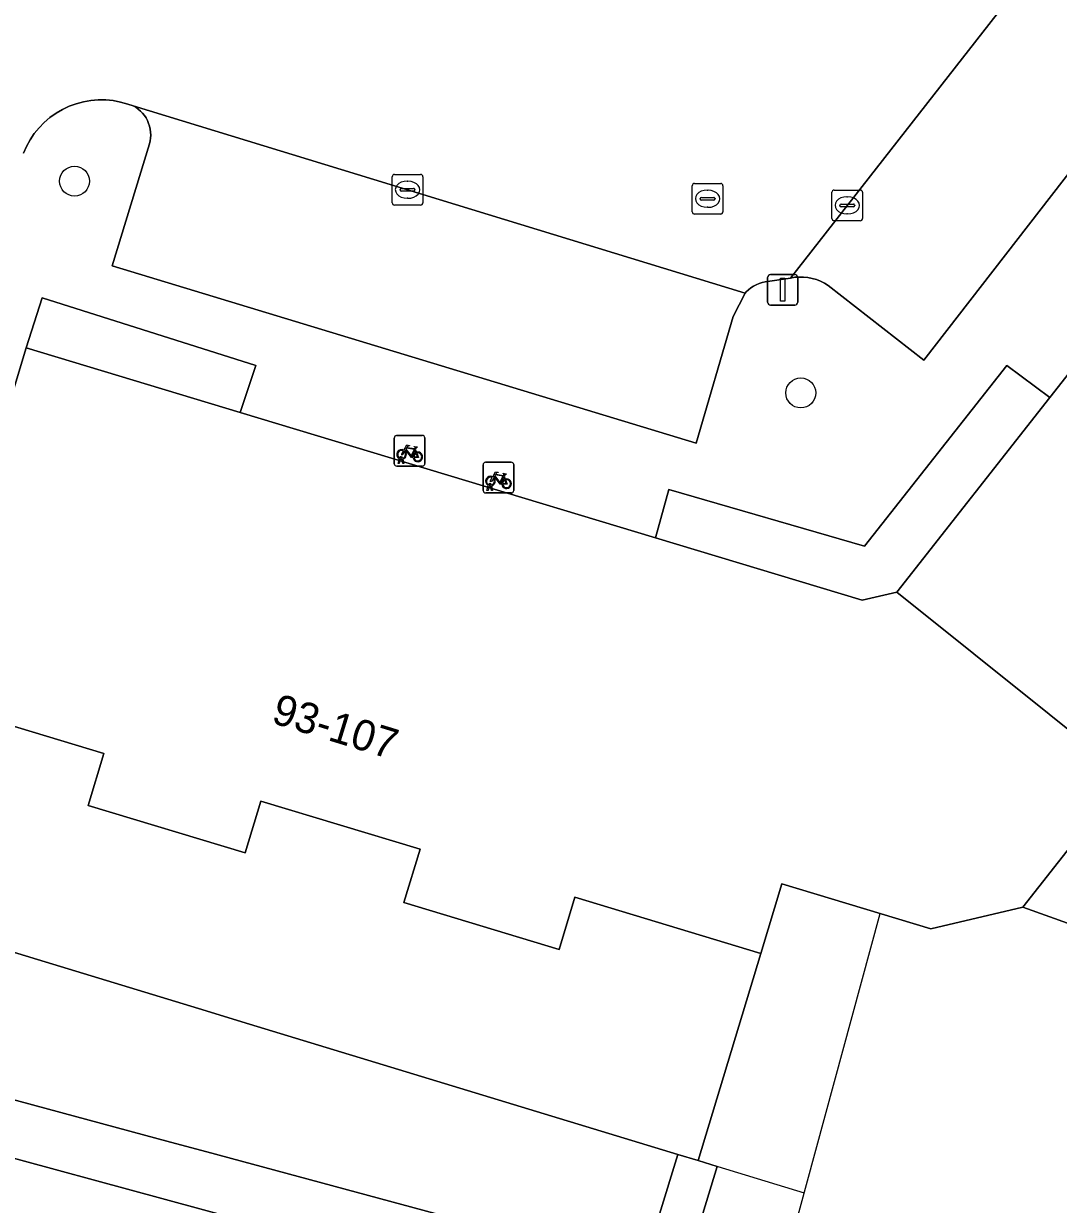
# Model space of a CAD drawing. Extents: x 160304 to 160955, y 383684 to 384161.
# Drawn here: x 160777.16 to 160810.95, y 383756.88 to 383795.43 of the extents above; entities that cross this region are included whole.
import ezdxf

# ---------------------------------------------------------------- set-up
doc = ezdxf.new("R2010")
doc.units = 0
for name, color, linetype in [('IMGEO_Boom', 7, 'Continuous'), ('IMGEO_Erf', 7, 'Continuous'), ('IMGEO_Fietsenrek', 7, 'Continuous'), ('IMGEO_Groenvoorziening', 7, 'Continuous'), ('IMGEO_Hek', 7, 'Continuous'), ('IMGEO_Kolk', 7, 'Continuous'), ('IMGEO_Lichtmast', 7, 'Continuous'), ('IMGEO_Pand', 7, 'Continuous'), ('IMGEO_Pand_nummerreeks', 7, 'Continuous'), ('IMGEO_Parkeervlak_open', 7, 'Continuous'), ('IMGEO_Rijbaan_lokaal_open', 7, 'Continuous'), ('IMGEO_Rioolput', 7, 'Continuous'), ('IMGEO_Voetpad_open', 7, 'Continuous')]:
    doc.layers.add(name, color=color, linetype=linetype)

msp = doc.modelspace()

# ---------------------------------------------------------------- linework, layer by layer
at = {"layer": 'IMGEO_Boom'}
for centre in [(160778.82, 383790.288), (160802.537, 383783.372)]:
    msp.add_circle(centre, 0.489, dxfattribs=at)
at = {"layer": 'IMGEO_Erf'}
for points in [[(160846.646, 383797.038), (160847.628, 383798.289), (160842.953, 383801.897), (160841.97, 383800.647), (160837.998, 383795.599), (160836.555, 383796.734), (160832.747, 383791.894), (160828.938, 383787.053), (160830.345, 383785.946), (160825.34, 383779.585), (160820.334, 383773.223), (160818.929, 383774.328), (160815.045, 383769.391), (160813.163, 383770.872), (160809.79, 383766.584), (160819.879, 383762.965), (160820.676, 383762.544), (160823.588, 383766.411), (160823.392, 383766.595), (160830.29, 383775.722), (160830.106, 383775.963)], [(160789.577, 383766.73), (160790.104, 383768.477), (160784.903, 383770.046), (160784.393, 383768.357), (160779.268, 383769.903), (160779.78, 383771.6), (160773.791, 383773.407), (160771.703, 383766.673), (160783.114, 383763.2), (160784.286, 383762.843), (160798.517, 383758.511), (160799.181, 383758.309), (160801.23, 383765.073), (160795.16, 383766.904), (160794.646, 383765.201)]]:
    msp.add_lwpolyline(points, close=True, dxfattribs=at)
at = {"layer": 'IMGEO_Fietsenrek'}
for p, q in [((160789.337, 383781.983), (160790.178, 383781.983)), ((160790.178, 383781.983), (160789.337, 383781.983)), ((160790.262, 383781.908), (160790.262, 383781.067)), ((160790.262, 383781.067), (160790.262, 383781.908)), ((160789.262, 383781.058), (160789.262, 383781.899)), ((160789.262, 383781.899), (160789.262, 383781.058)), ((160789.949, 383781.532), (160789.985, 383781.437)), ((160789.389, 383781.067), (160789.428, 383781.227)), ((160789.458, 383781.215), (160789.423, 383781.067)), ((160789.5, 383781.239), (160789.499, 383781.243)), ((160789.541, 383781.067), (160789.507, 383781.209)), ((160789.531, 383781.25), (160789.532, 383781.243)), ((160789.539, 383781.213), (160789.574, 383781.067)), ((160790.187, 383780.983), (160789.346, 383780.983)), ((160789.346, 383780.983), (160790.187, 383780.983)), ((160789.423, 383781.067), (160789.389, 383781.067)), ((160789.574, 383781.067), (160789.541, 383781.067)), ((160792.163, 383780.183), (160792.163, 383781.024)), ((160792.163, 383781.024), (160792.163, 383780.183)), ((160792.238, 383781.108), (160793.079, 383781.108)), ((160793.079, 383781.108), (160792.238, 383781.108)), ((160793.163, 383781.033), (160793.163, 383780.192)), ((160793.163, 383780.192), (160793.163, 383781.033)), ((160792.401, 383780.364), (160792.4, 383780.368)), ((160792.432, 383780.375), (160792.433, 383780.368)), ((160792.85, 383780.657), (160792.886, 383780.562)), ((160793.088, 383780.108), (160792.247, 383780.108)), ((160792.247, 383780.108), (160793.088, 383780.108)), ((160792.29, 383780.192), (160792.329, 383780.352)), ((160792.324, 383780.192), (160792.29, 383780.192)), ((160792.359, 383780.34), (160792.324, 383780.192)), ((160792.442, 383780.192), (160792.408, 383780.334)), ((160792.44, 383780.338), (160792.475, 383780.192)), ((160792.475, 383780.192), (160792.442, 383780.192))]:
    msp.add_line(p, q, dxfattribs=at)
for points in [[(160789.575, 383781.509), (160789.67, 383781.673), (160789.756, 383781.659), (160789.758, 383781.65), (160789.702, 383781.639), (160789.675, 383781.594), (160789.931, 383781.553)], [(160789.918, 383781.528), (160789.661, 383781.569), (160789.644, 383781.54), (160789.811, 383781.32), (160789.918, 383781.528)], [(160789.931, 383781.553), (160789.956, 383781.602), (160789.95, 383781.606), (160789.927, 383781.61), (160789.915, 383781.617), (160789.914, 383781.62), (160789.916, 383781.625), (160790.011, 383781.61), (160790.013, 383781.6), (160790.003, 383781.587), (160789.991, 383781.581), (160789.977, 383781.587), (160789.949, 383781.532)], [(160789.596, 383781.457), (160789.544, 383781.367), (160789.504, 383781.342), (160789.505, 383781.389), (160789.56, 383781.483)], [(160789.871, 383781.265), (160789.821, 383781.265), (160789.63, 383781.516), (160789.611, 383781.484)], [(160789.966, 383781.43), (160789.936, 383781.507), (160789.827, 383781.289), (160789.87, 383781.289)], [(160789.9, 383781.289), (160790.02, 383781.288), (160789.976, 383781.402)], [(160789.996, 383781.409), (160790.051, 383781.264), (160789.901, 383781.264)], [(160792.476, 383780.634), (160792.571, 383780.798), (160792.657, 383780.784), (160792.659, 383780.775), (160792.603, 383780.764), (160792.576, 383780.719), (160792.832, 383780.678)], [(160792.832, 383780.678), (160792.857, 383780.727), (160792.851, 383780.731), (160792.828, 383780.735), (160792.816, 383780.742), (160792.815, 383780.745), (160792.817, 383780.75), (160792.912, 383780.735), (160792.914, 383780.725), (160792.904, 383780.712), (160792.892, 383780.706), (160792.878, 383780.712), (160792.85, 383780.657)], [(160792.497, 383780.582), (160792.445, 383780.492), (160792.405, 383780.467), (160792.406, 383780.514), (160792.461, 383780.608)], [(160792.772, 383780.39), (160792.722, 383780.39), (160792.531, 383780.641), (160792.512, 383780.609)], [(160792.819, 383780.653), (160792.562, 383780.694), (160792.545, 383780.665), (160792.712, 383780.445), (160792.819, 383780.653)], [(160792.867, 383780.555), (160792.837, 383780.632), (160792.728, 383780.414), (160792.771, 383780.414)], [(160792.801, 383780.414), (160792.921, 383780.413), (160792.877, 383780.527)], [(160792.897, 383780.534), (160792.952, 383780.389), (160792.802, 383780.389)]]:
    msp.add_lwpolyline(points, dxfattribs=at)
for centre, radius, start, end in [((160789.34, 383781.905), 0.0779, 92.4484, 184.2845), ((160789.34, 383781.905), 0.0779, 92.4484, 184.2845), ((160790.184, 383781.905), 0.0779, 2.4484, 94.2845), ((160790.184, 383781.905), 0.0779, 2.4484, 94.2845), ((160789.502, 383781.368), 0.159, 62.6766, 242.1369), ((160789.502, 383781.368), 0.129, 63.3192, 238.903), ((160789.482, 383781.239), 0.0499, 12.8025, 158.6934), ((160789.502, 383781.368), 0.159, 253.9967, 271.7867), ((160789.482, 383781.239), 0.0174, 12.8025, 163.4502), ((160789.502, 383781.368), 0.129, 253.415, 269.0204), ((160789.502, 383781.368), 0.129, 283.6043, 43.4302), ((160789.502, 383781.368), 0.159, 283.5766, 46.6042), ((160790.029, 383781.284), 0.159, 113.3408, 178.3217), ((160790.029, 383781.284), 0.159, 187.0065, 105.7708), ((160790.029, 383781.284), 0.129, 113.923, 177.9556), ((160790.029, 383781.284), 0.129, 188.6715, 104.5883), ((160789.34, 383781.061), 0.0779, 182.4484, 274.2845), ((160789.34, 383781.061), 0.0779, 182.4484, 274.2845), ((160790.184, 383781.061), 0.0779, 272.4484, 4.2845), ((160790.184, 383781.061), 0.0779, 272.4484, 4.2845), ((160792.241, 383781.03), 0.0779, 92.4484, 184.2845), ((160792.241, 383781.03), 0.0779, 92.4484, 184.2845), ((160793.085, 383781.03), 0.0779, 2.4484, 94.2845), ((160793.085, 383781.03), 0.0779, 2.4484, 94.2845), ((160792.403, 383780.493), 0.159, 62.6766, 242.1369), ((160792.403, 383780.493), 0.129, 63.3192, 238.903), ((160792.383, 383780.364), 0.0499, 12.8025, 158.6934), ((160792.383, 383780.364), 0.0174, 12.8025, 163.4502), ((160792.403, 383780.493), 0.129, 253.415, 269.0204), ((160792.403, 383780.493), 0.129, 283.6043, 43.4302), ((160792.403, 383780.493), 0.159, 283.5766, 46.6042), ((160792.93, 383780.409), 0.159, 113.3408, 178.3217), ((160792.93, 383780.409), 0.159, 187.0065, 105.7708), ((160792.93, 383780.409), 0.129, 113.923, 177.9556), ((160792.93, 383780.409), 0.129, 188.6715, 104.5883), ((160792.241, 383780.186), 0.0779, 182.4484, 274.2845), ((160792.241, 383780.186), 0.0779, 182.4484, 274.2845), ((160792.403, 383780.493), 0.159, 253.9967, 271.7867), ((160793.085, 383780.186), 0.0779, 272.4484, 4.2845), ((160793.085, 383780.186), 0.0779, 272.4484, 4.2845)]:
    msp.add_arc(centre, radius, start, end, dxfattribs=at)
at = {"layer": 'IMGEO_Groenvoorziening'}
for points in [[(160777.762, 383786.479), (160777.24, 383784.841), (160784.234, 383782.732), (160784.736, 383784.27)], [(160810.667, 383783.221), (160809.266, 383784.269), (160804.621, 383778.37), (160798.229, 383780.221), (160797.793, 383778.642), (160804.54, 383776.607), (160805.672, 383776.872)], [(160784.286, 383762.843), (160783.114, 383763.2), (160771.703, 383766.673), (160770.275, 383762.066), (160781.957, 383758.913), (160783.139, 383758.594), (160797.372, 383754.752), (160798.517, 383758.511)]]:
    msp.add_lwpolyline(points, close=True, dxfattribs=at)
msp.add_lwpolyline([(160821.21, 383762.12), (160820.676, 383762.544), (160819.879, 383762.965), (160809.79, 383766.584), (160806.789, 383765.88), (160801.916, 383767.349), (160801.23, 383765.073), (160799.181, 383758.309), (160799.808, 383758.118), (160798.676, 383754.4), (160810.95, 383751.088)], dxfattribs=at)
at = {"layer": 'IMGEO_Hek'}
for points in [[(160802.729, 383757.531), (160805.135, 383766.379)], [(160799.181, 383758.309), (160802.653, 383757.253)], [(160801.821, 383754.192), (160802.729, 383757.531)]]:
    msp.add_lwpolyline(points, dxfattribs=at)
at = {"layer": 'IMGEO_Kolk'}
for p, q in [((160789.195, 383789.582), (160789.195, 383790.434)), ((160789.27, 383790.508), (160790.122, 383790.508)), ((160790.196, 383790.434), (160790.196, 383789.582)), ((160789.454, 383790.002), (160789.454, 383790.014)), ((160789.497, 383790.051), (160789.895, 383790.051)), ((160789.683, 383790.288), (160789.708, 383790.288)), ((160789.938, 383790.014), (160789.938, 383790.002)), ((160789.892, 383789.965), (160789.494, 383789.965)), ((160789.706, 383789.728), (160789.681, 383789.728)), ((160803.555, 383789.071), (160803.555, 383789.923)), ((160803.63, 383789.997), (160804.482, 383789.997)), ((160804.043, 383789.777), (160804.068, 383789.777)), ((160804.556, 383789.923), (160804.556, 383789.071)), ((160790.122, 383789.508), (160789.27, 383789.508)), ((160803.814, 383789.491), (160803.814, 383789.503)), ((160804.252, 383789.454), (160803.854, 383789.454)), ((160803.857, 383789.54), (160804.255, 383789.54)), ((160804.298, 383789.503), (160804.298, 383789.491)), ((160804.482, 383788.997), (160803.63, 383788.997)), ((160804.066, 383789.217), (160804.041, 383789.217))]:
    msp.add_line(p, q, dxfattribs=at)
for points in [[(160789.195, 383789.582), (160789.195, 383790.434)], [(160789.27, 383790.508), (160790.122, 383790.508)], [(160790.196, 383790.434), (160790.196, 383789.582)], [(160803.555, 383789.071), (160803.555, 383789.923)], [(160803.63, 383789.997), (160804.482, 383789.997)], [(160804.556, 383789.923), (160804.556, 383789.071)], [(160790.122, 383789.508), (160789.27, 383789.508)], [(160804.482, 383788.997), (160803.63, 383788.997)]]:
    msp.add_lwpolyline(points, dxfattribs=at)
for centre, radius, start, end in [((160789.272, 383790.432), 0.0765, 91.552, 178.448), ((160789.272, 383790.432), 0.0765, 91.552, 178.448), ((160790.12, 383790.432), 0.0765, 1.552, 88.448), ((160790.12, 383790.432), 0.0765, 1.552, 88.448), ((160789.494, 383790.011), 0.0403, 85.8775, 175.7526), ((160789.491, 383790.001), 0.0366, 178.938, 274.7102), ((160789.895, 383790.008), 0.043, 264.8664, 352.4533), ((160789.899, 383790.013), 0.0386, 1.7309, 96.639), ((160803.632, 383789.921), 0.0765, 91.552, 178.448), ((160803.632, 383789.921), 0.0765, 91.552, 178.448), ((160804.48, 383789.921), 0.0765, 1.552, 88.448), ((160804.48, 383789.921), 0.0765, 1.552, 88.448), ((160789.272, 383789.584), 0.0765, 181.552, 268.448), ((160789.272, 383789.584), 0.0765, 181.552, 268.448), ((160790.12, 383789.584), 0.0765, 271.552, 358.448), ((160790.12, 383789.584), 0.0765, 271.552, 358.448), ((160803.854, 383789.5), 0.0403, 85.8775, 175.7526), ((160803.851, 383789.49), 0.0366, 178.938, 274.7102), ((160804.255, 383789.497), 0.043, 264.8664, 352.4533), ((160804.259, 383789.502), 0.0386, 1.7309, 96.639), ((160803.632, 383789.073), 0.0765, 181.552, 268.448), ((160803.632, 383789.073), 0.0765, 181.552, 268.448), ((160804.48, 383789.073), 0.0765, 271.552, 358.448), ((160804.48, 383789.073), 0.0765, 271.552, 358.448)]:
    msp.add_arc(centre, radius, start, end, dxfattribs=at)
for centre, major_axis, ratio, start_param, end_param in [((160789.682, 383790.008), (-0.387, 0.002), 0.722429, 4.712389, 7.853982), ((160789.707, 383790.008), (-0.39, 0.002), 0.717154, 1.570796, 4.712389), ((160804.042, 383789.497), (-0.387, 0.002), 0.722429, 4.712389, 7.853982), ((160804.067, 383789.497), (-0.39, 0.002), 0.717154, 1.570796, 4.712389)]:
    msp.add_ellipse(centre, major_axis=major_axis, ratio=ratio, start_param=start_param, end_param=end_param, dxfattribs=at)
at = {"layer": 'IMGEO_Lichtmast'}
for p, q in [((160801.451, 383786.34), (160801.451, 383787.14)), ((160801.451, 383787.14), (160801.451, 383786.34)), ((160801.551, 383787.24), (160802.341, 383787.24)), ((160802.341, 383787.24), (160801.551, 383787.24)), ((160802.441, 383787.14), (160802.441, 383786.34)), ((160802.441, 383786.34), (160802.441, 383787.14)), ((160802.341, 383786.24), (160801.551, 383786.24)), ((160801.551, 383786.24), (160802.341, 383786.24))]:
    msp.add_line(p, q, dxfattribs=at)
msp.add_lwpolyline([(160801.871, 383787.115), (160802.021, 383787.115), (160802.021, 383786.365), (160801.871, 383786.365), (160801.871, 383787.115)], dxfattribs=at)
for centre, start, end in [((160801.551, 383787.14), 90, 180), ((160801.551, 383787.14), 90, 180), ((160802.341, 383787.14), 0, 90), ((160802.341, 383787.14), 360, 90), ((160801.551, 383786.34), 180, 270), ((160801.551, 383786.34), 180, 270), ((160802.341, 383786.34), 270, 0), ((160802.341, 383786.34), 270, 0)]:
    msp.add_arc(centre, 0.1, start, end, dxfattribs=at)
at = {"layer": 'IMGEO_Pand'}
for points in [[(160813.163, 383770.872), (160815.045, 383769.391), (160818.929, 383774.328), (160820.334, 383773.223), (160825.34, 383779.585), (160830.345, 383785.946), (160828.938, 383787.053), (160832.747, 383791.894), (160823.325, 383799.307), (160818.878, 383793.656), (160810.667, 383783.221), (160805.672, 383776.872)], [(160813.163, 383770.872), (160805.672, 383776.872), (160804.54, 383776.607), (160797.793, 383778.642), (160784.234, 383782.732), (160777.24, 383784.841), (160773.791, 383773.407), (160779.78, 383771.6), (160779.268, 383769.903), (160784.393, 383768.357), (160784.903, 383770.046), (160790.104, 383768.477), (160789.577, 383766.73), (160794.646, 383765.201), (160795.16, 383766.904), (160801.23, 383765.073), (160801.916, 383767.349), (160806.789, 383765.88), (160809.79, 383766.584)]]:
    msp.add_lwpolyline(points, close=True, dxfattribs=at)
at = {"layer": 'IMGEO_Parkeervlak_open'}
for points in [[(160813.631, 383801.743), (160802.2, 383787.125), (160802.342, 383787.148), (160802.484, 383787.158), (160802.627, 383787.156), (160802.77, 383787.14), (160802.91, 383787.112), (160803.047, 383787.072), (160803.18, 383787.02), (160803.308, 383786.955), (160803.43, 383786.88), (160806.551, 383784.44), (160817.153, 383798.116)], [(160787.818, 383751.564), (160788.876, 383755.105), (160768.846, 383760.554), (160767.636, 383756.353)]]:
    msp.add_lwpolyline(points, dxfattribs=at)
msp.add_lwpolyline([(160800.725, 383786.634), (160780.737, 383792.752), (160780.823, 383792.7), (160780.902, 383792.642), (160780.975, 383792.578), (160781.041, 383792.507), (160781.102, 383792.431), (160781.155, 383792.35), (160781.201, 383792.264), (160781.239, 383792.174), (160781.268, 383792.082), (160781.29, 383791.987), (160781.302, 383791.89), (160781.307, 383791.793), (160781.302, 383791.696), (160781.289, 383791.6), (160781.267, 383791.505), (160780.044, 383787.52), (160799.121, 383781.729), (160800.331, 383785.866)], close=True, dxfattribs=at)
at = {"layer": 'IMGEO_Rijbaan_lokaal_open'}
msp.add_lwpolyline([(160777.154, 383791.201), (160777.252, 383791.424), (160777.37, 383791.638), (160777.507, 383791.84), (160777.661, 383792.03), (160777.831, 383792.205), (160778.017, 383792.364), (160778.215, 383792.506), (160778.426, 383792.629), (160778.647, 383792.733), (160778.876, 383792.817), (160779.112, 383792.88), (160779.353, 383792.922), (160779.596, 383792.943), (160779.841, 383792.941), (160780.084, 383792.917), (160780.324, 383792.872), (160780.559, 383792.806), (160780.737, 383792.752), (160800.725, 383786.634), (160800.758, 383786.67), (160800.831, 383786.74), (160800.911, 383786.803), (160800.996, 383786.859), (160801.085, 383786.906), (160801.179, 383786.946), (160801.275, 383786.977), (160801.374, 383787), (160802.2, 383787.125), (160813.631, 383801.743)], dxfattribs=at)
at = {"layer": 'IMGEO_Rioolput'}
for p, q in [((160798.994, 383789.288), (160798.994, 383790.14)), ((160799.069, 383790.214), (160799.921, 383790.214)), ((160799.995, 383790.14), (160799.995, 383789.288)), ((160799.253, 383789.708), (160799.253, 383789.72)), ((160799.691, 383789.671), (160799.293, 383789.671)), ((160799.296, 383789.757), (160799.694, 383789.757)), ((160799.482, 383789.994), (160799.507, 383789.994)), ((160799.737, 383789.72), (160799.737, 383789.708)), ((160799.505, 383789.434), (160799.48, 383789.434)), ((160799.921, 383789.214), (160799.069, 383789.214))]:
    msp.add_line(p, q, dxfattribs=at)
for points in [[(160798.994, 383789.288), (160798.994, 383790.14)], [(160799.069, 383790.214), (160799.921, 383790.214)], [(160799.995, 383790.14), (160799.995, 383789.288)], [(160799.921, 383789.214), (160799.069, 383789.214)]]:
    msp.add_lwpolyline(points, dxfattribs=at)
for centre, radius, start, end in [((160799.071, 383790.138), 0.0765, 91.552, 178.448), ((160799.071, 383790.138), 0.0765, 91.552, 178.448), ((160799.919, 383790.138), 0.0765, 1.552, 88.448), ((160799.919, 383790.138), 0.0765, 1.552, 88.448), ((160799.293, 383789.717), 0.0403, 85.8775, 175.7526), ((160799.29, 383789.707), 0.0366, 178.938, 274.7102), ((160799.694, 383789.714), 0.043, 264.8664, 352.4533), ((160799.698, 383789.719), 0.0386, 1.7309, 96.639), ((160799.071, 383789.29), 0.0765, 181.552, 268.448), ((160799.071, 383789.29), 0.0765, 181.552, 268.448), ((160799.919, 383789.29), 0.0765, 271.552, 358.448), ((160799.919, 383789.29), 0.0765, 271.552, 358.448)]:
    msp.add_arc(centre, radius, start, end, dxfattribs=at)
for centre, major_axis, ratio, start_param, end_param in [((160799.481, 383789.714), (-0.387, 0.002), 0.722429, 4.712389, 7.853982), ((160799.506, 383789.714), (-0.39, 0.002), 0.717154, 1.570796, 4.712389)]:
    msp.add_ellipse(centre, major_axis=major_axis, ratio=ratio, start_param=start_param, end_param=end_param, dxfattribs=at)
at = {"layer": 'IMGEO_Voetpad_open'}
for points in [[(160817.153, 383798.116), (160806.551, 383784.44), (160803.43, 383786.88), (160803.308, 383786.955), (160803.18, 383787.02), (160803.047, 383787.072), (160802.91, 383787.112), (160802.77, 383787.14), (160802.627, 383787.156), (160802.484, 383787.158), (160802.342, 383787.148), (160802.2, 383787.125), (160801.374, 383787), (160801.275, 383786.977), (160801.179, 383786.946), (160801.085, 383786.906), (160800.996, 383786.859), (160800.911, 383786.803), (160800.831, 383786.74), (160800.758, 383786.67), (160800.725, 383786.634), (160800.331, 383785.866), (160799.121, 383781.729), (160780.044, 383787.52), (160781.267, 383791.505), (160781.289, 383791.6), (160781.302, 383791.696), (160781.307, 383791.793), (160781.302, 383791.89), (160781.29, 383791.987), (160781.268, 383792.082), (160781.239, 383792.174), (160781.201, 383792.264), (160781.155, 383792.35), (160781.102, 383792.431), (160781.041, 383792.507), (160780.975, 383792.578), (160780.902, 383792.642), (160780.823, 383792.7), (160780.737, 383792.752), (160780.559, 383792.806), (160780.324, 383792.872), (160780.084, 383792.917), (160779.841, 383792.941), (160779.596, 383792.943), (160779.353, 383792.922), (160779.112, 383792.88), (160778.876, 383792.817), (160778.647, 383792.733), (160778.426, 383792.629), (160778.215, 383792.506), (160778.017, 383792.364), (160777.831, 383792.205), (160777.661, 383792.03), (160777.507, 383791.84), (160777.37, 383791.638), (160777.252, 383791.424), (160777.154, 383791.201)], [(160773.791, 383773.407), (160777.24, 383784.841), (160777.762, 383786.479), (160784.736, 383784.27), (160784.234, 383782.732), (160797.793, 383778.642), (160798.229, 383780.221), (160804.621, 383778.37), (160809.266, 383784.269), (160810.667, 383783.221), (160818.878, 383793.656)], [(160798.676, 383754.4), (160797.372, 383754.752), (160783.139, 383758.594), (160781.957, 383758.913), (160770.275, 383762.066), (160768.544, 383762.699), (160768.001, 383760.742), (160766.648, 383756.603)], [(160767.636, 383756.353), (160768.846, 383760.554), (160788.876, 383755.105), (160789.723, 383754.903), (160801.112, 383751.801), (160807.725, 383750), (160810.493, 383749.246), (160811.683, 383748.835), (160812.807, 383748.27), (160813.137, 383748.706), (160814.426, 383750.365), (160811.44, 383751.041)]]:
    msp.add_lwpolyline(points, dxfattribs=at)
msp.add_lwpolyline([(160799.181, 383758.309), (160798.517, 383758.511), (160797.372, 383754.752), (160798.676, 383754.4), (160799.808, 383758.118)], close=True, dxfattribs=at)

# ---------------------------------------------------------------- texts
at = {"layer": 'IMGEO_Pand_nummerreeks'}
msp.add_text('93-107', height=1, rotation=342.922, dxfattribs=at).set_placement((160785.209, 383772.613))

doc.saveas('drawing.dxf')
